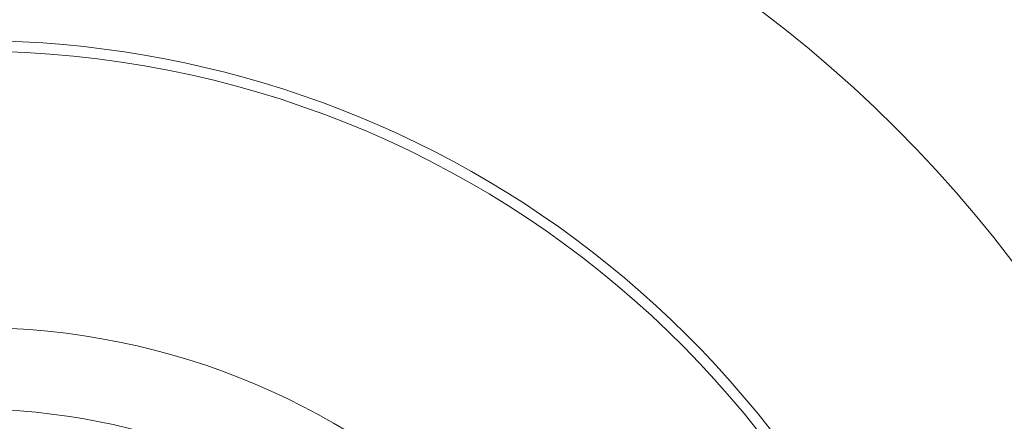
# Model space of a CAD drawing. Header units: inches. Extents: x 382808 to 408593, y -18409 to -9482.
# Tile 336 of 438: x 405145.76 to 405150.44, y -17214.56 to -17212.65. Entities that reach past the tile are written whole.
import ezdxf

# ---------------------------------------------------------------- set-up
doc = ezdxf.new("R2010")
doc.units = ezdxf.units.IN
doc.header["$LTSCALE"] = 2
doc.header["$MEASUREMENT"] = 0
doc.layers.add('!!!LOZAMET_Nr_pióra__9', color=220, linetype='CONTINUOUS', lineweight=0)

msp = doc.modelspace()

# ---------------------------------------------------------------- linework, layer by layer
at = {"layer": '!!!LOZAMET_Nr_pióra__9', "color": 7, "linetype": 'Continuous', "lineweight": 0}
msp.add_circle((405145.544, -17217.5457), 3.435, dxfattribs=at)
for radius, start, end in [(6.2, 2.84561, 87.14136), (4.8, 246.5703, 113.4297), (4.75, 191.4482, 168.5518), (3.045, 185.3512, 174.6488)]:
    msp.add_arc((405145.544, -17217.5457), radius, start, end, dxfattribs=at)

doc.saveas('drawing.dxf')
